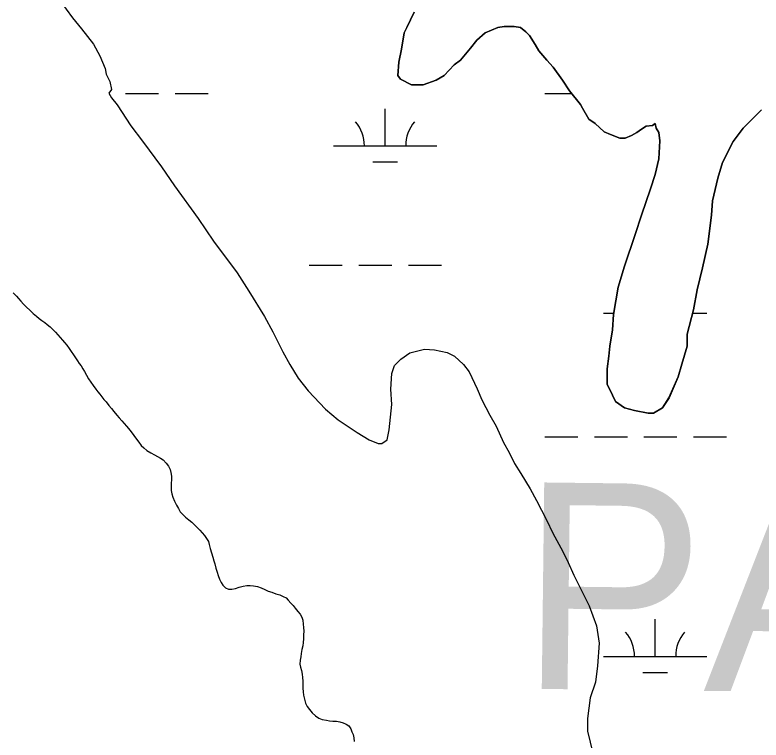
# Model space of a CAD drawing. Extents: x 3177185 to 3215018, y 812988 to 838321.
# Drawn here: x 3210178 to 3210900, y 822582 to 823285 of the extents above; entities that cross this region are included whole.
import ezdxf

# ---------------------------------------------------------------- set-up
doc = ezdxf.new("R2010")
doc.units = 0
for name, color, linetype in [('V-SITE-VEGE', 7, 'Continuous'), ('V-TOPO-GNAM-IDEN', 7, 'Continuous'), ('V-TOPO-SHOR', 7, 'Continuous'), ('V-WETL-SWMP', 7, 'Continuous')]:
    doc.layers.add(name, color=color, linetype=linetype)

msp = doc.modelspace()

# ---------------------------------------------------------------- linework, layer by layer
at = {"layer": 'V-SITE-VEGE'}
for points in [[(3210221.2, 823298.73), (3210233.54, 823282.03), (3210242.34, 823271.48), (3210253.8, 823256.53), (3210259.97, 823245.09), (3210265.26, 823232.78), (3210266.14, 823227.5), (3210269.67, 823220.46), (3210271.43, 823212.55), (3210268.8, 823209.03), (3210271.44, 823204.63), (3210276.73, 823197.59), (3210289.94, 823177.36), (3210301.4, 823162.41), (3210319.9, 823137.79), (3210332.23, 823119.32), (3210355.14, 823087.67), (3210370.12, 823065.68), (3210393.02, 823034.9), (3210404.47, 823017.32), (3210419.46, 822992.69), (3210427.39, 822977.74), (3210437.08, 822958.39), (3210444.13, 822946.08), (3210452.06, 822932.89), (3210461.75, 822920.57), (3210478.49, 822902.99), (3210490.82, 822892.44), (3210509.31, 822880.14), (3210520.75, 822873.11)], [(3210564.39, 823287.6), (3210557.36, 823272.63), (3210554.73, 823267.35), (3210552.1, 823251.51), (3210549.47, 823239.19), (3210548.6, 823225.99), (3210551.25, 823222.47), (3210561.81, 823217.2), (3210573.25, 823217.21), (3210585.56, 823221.62), (3210593.48, 823226.03), (3210603.15, 823236.59), (3210609.31, 823241), (3210618.97, 823252.45), (3210625.12, 823260.37), (3210633.04, 823267.42), (3210645.35, 823272.71), (3210651.51, 823273.59), (3210661.19, 823273.6), (3210667.35, 823272.73), (3210672.64, 823268.33), (3210676.16, 823264.81), (3210681.45, 823256.02), (3210684.97, 823249.86), (3210692.9, 823241.07), (3210699.06, 823234.04), (3210707.88, 823221.72), (3210714.92, 823211.17), (3210725.49, 823197.98), (3210727.26, 823194.46), (3210733.43, 823183.91), (3210739.59, 823179.52), (3210748.39, 823171.6), (3210754.56, 823168.97), (3210763.36, 823165.46), (3210768.64, 823165.46), (3210774.79, 823168.11), (3210780.07, 823170.75), (3210784.47, 823174.28), (3210788.87, 823176.92), (3210795.02, 823177.81), (3210797.67, 823179.57), (3210798.55, 823175.17), (3210801.19, 823170.77), (3210802.08, 823162.85), (3210801.22, 823145.25), (3210797.71, 823130.29), (3210793.32, 823116.21), (3210784.54, 823090.68), (3210778.4, 823072.2), (3210767.87, 823041.39), (3210761.73, 823021.15), (3210757.35, 822994.74), (3210756.48, 822979.79), (3210753.86, 822963.95), (3210752.98, 822954.26), (3210751.24, 822941.94), (3210751.25, 822926.98), (3210756.54, 822916.43), (3210759.18, 822910.27), (3210767.99, 822904.12), (3210777.67, 822901.49), (3210790.87, 822898.86), (3210796.15, 822898.86), (3210804.94, 822904.15), (3210811.09, 822913.84), (3210819.88, 822934.08), (3210823.39, 822946.41), (3210828.65, 822964.01), (3210828.64, 822975.45), (3210834.78, 822999.21), (3210838.28, 823018.57), (3210843.54, 823039.7), (3210848.8, 823062.58), (3210852.3, 823090.74), (3210853.17, 823104.82), (3210858.43, 823126.82)], [(3210858.43, 823126.82), (3210862.81, 823141.79), (3210873.35, 823162.03), (3210883.02, 823175.24), (3210900.61, 823192.86)], [(3210520.75, 822873.11), (3210529.55, 822869.59), (3210533.07, 822869.6), (3210538.35, 822873.12), (3210540.1, 822882.81), (3210542.72, 822907.44), (3210541.83, 822922.4), (3210542.69, 822937.36), (3210545.33, 822945.28), (3210551.48, 822951.45), (3210560.27, 822957.62), (3210574.35, 822961.15), (3210584.03, 822960.28), (3210596.35, 822957.65), (3210603.39, 822954.14), (3210612.2, 822946.22), (3210617.49, 822939.19), (3210625.42, 822922.47), (3210629.83, 822911.92), (3210637.76, 822896.97), (3210643.93, 822886.41), (3210650.98, 822870.58), (3210656.27, 822860.91), (3210661.56, 822850.35), (3210667.73, 822840.68), (3210676.54, 822825.73), (3210682.71, 822814.29), (3210692.41, 822795.82), (3210698.58, 822782.63), (3210708.27, 822765.04), (3210713.56, 822754.48), (3210718.85, 822742.17), (3210733.84, 822712.27), (3210740.89, 822692.91), (3210743.55, 822676.2), (3210741.81, 822654.2), (3210740.06, 822638.36), (3210734.79, 822623.39), (3210732.17, 822603.15), (3210732.18, 822590.83), (3210737.48, 822569.72)]]:
    msp.add_lwpolyline(points, dxfattribs=at)
at = {"layer": 'V-TOPO-SHOR'}
for points in [[(3210176.19, 823015.7), (3210179.37, 823012.26), (3210181.35, 823010.01), (3210183.47, 823007.5), (3210186.12, 823004.72), (3210189.17, 823001.68), (3210192.21, 822998.64), (3210195.53, 822995.47), (3210198.71, 822992.96), (3210201.49, 822990.84), (3210204, 822988.86), (3210206.78, 822986.87), (3210209.17, 822985.02), (3210211.82, 822982.51), (3210214.47, 822980.13), (3210216.99, 822977.35), (3210219.24, 822974.97), (3210221.75, 822972.2), (3210224.01, 822969.81), (3210225.99, 822967.43), (3210227.98, 822964.79), (3210230.37, 822961.61), (3210232.35, 822958.71), (3210234.61, 822955.53), (3210236.6, 822952.62), (3210238.45, 822949.84), (3210240.04, 822947.2), (3210242.03, 822944.82), (3210243.75, 822942.04), (3210245.08, 822939.26), (3210247.06, 822935.82), (3210249.19, 822932.38), (3210251.31, 822929.07), (3210253.69, 822925.9), (3210256.34, 822922.33), (3210258.2, 822919.81), (3210259.92, 822917.3), (3210261.91, 822914.79), (3210264.03, 822912.28), (3210266.15, 822909.9), (3210268.8, 822906.59), (3210271.31, 822903.55), (3210273.7, 822900.64), (3210276.48, 822897.2), (3210278.73, 822894.55)], [(3210278.73, 822894.55), (3210281.25, 822891.64), (3210283.5, 822889), (3210285.75, 822886.35), (3210287.88, 822884.1), (3210290.39, 822880.8), (3210292.91, 822877.36), (3210295.43, 822873.79), (3210297.68, 822870.88), (3210300.2, 822867.71), (3210302.58, 822865.32), (3210305.63, 822862.81), (3210309.47, 822860.7), (3210312.91, 822858.72), (3210315.96, 822857.13), (3210318.74, 822855.54), (3210321.52, 822853.7), (3210324.3, 822850.65), (3210326.42, 822847.74), (3210328.01, 822844.44), (3210328.94, 822841.52), (3210329.47, 822837.95), (3210329.48, 822834.51), (3210329.22, 822831.33), (3210329.22, 822827.89), (3210329.09, 822824.19), (3210329.75, 822821.01), (3210330.68, 822817.57), (3210332.41, 822813.73), (3210334.4, 822810.03), (3210336.25, 822806.72), (3210337.98, 822803.55), (3210340.1, 822801.17), (3210343.14, 822798.26), (3210346.32, 822795.74), (3210349.1, 822793.36), (3210351.49, 822791.12), (3210354.13, 822788.6), (3210356.78, 822785.7), (3210359.17, 822783.18), (3210361.29, 822780.41), (3210363.41, 822777.76), (3210365.13, 822774.72), (3210365.93, 822771.81), (3210366.86, 822767.84), (3210368.19, 822763.86), (3210369.51, 822759.5), (3210370.44, 822756.06), (3210371.37, 822753.02), (3210372.44, 822748.92), (3210373.5, 822745.08), (3210374.56, 822741.77), (3210375.89, 822738.33), (3210377.48, 822735.02), (3210379.07, 822732.38), (3210381.72, 822729.86), (3210384.63, 822728.54), (3210387.81, 822728.41), (3210391.25, 822729.08), (3210395.08, 822730.4), (3210398.79, 822731.33), (3210402.49, 822732.13), (3210405.67, 822732.13), (3210408.85, 822731.74), (3210412.69, 822730.95), (3210416.39, 822729.76), (3210419.84, 822728.31), (3210423.01, 822726.72), (3210426.59, 822725.54), (3210430.43, 822724.08), (3210434.27, 822722.89), (3210437.45, 822721.57), (3210440.36, 822720.12), (3210442.48, 822717.87), (3210445.13, 822714.96), (3210447.11, 822712.71), (3210449.23, 822710.2), (3210451.88, 822707.03), (3210454, 822704.25), (3210455.73, 822701.47), (3210456.66, 822698.56), (3210456.92, 822694.72), (3210457.19, 822691.41), (3210457.46, 822687.97), (3210457.33, 822684.14), (3210457.2, 822680.43), (3210456.81, 822676.72), (3210456.54, 822673.68), (3210455.75, 822670.1), (3210454.96, 822666.27), (3210454.57, 822663.09), (3210453.91, 822659.65), (3210453.78, 822655.94), (3210454.31, 822652.9), (3210455.24, 822649.72), (3210456.04, 822646.02), (3210456.18, 822642.84), (3210456.58, 822639.53), (3210456.58, 822636.22), (3210456.71, 822632.52), (3210456.85, 822629.07)], [(3210456.85, 822629.07), (3210457.25, 822625.9), (3210458.18, 822621.8), (3210459.24, 822618.22), (3210460.83, 822614.92), (3210462.95, 822611.87), (3210465.73, 822608.57), (3210468.91, 822605.79), (3210472.09, 822603.68), (3210475.4, 822602.22), (3210479.37, 822601.57), (3210482.42, 822601.04), (3210485.59, 822600.78), (3210489.3, 822600.52), (3210492.48, 822599.99), (3210495.79, 822599.07), (3210498.7, 822597.88), (3210501.21, 822596.16), (3210503.07, 822593.38), (3210504.13, 822590.47), (3210505.33, 822587.69), (3210505.99, 822584.52), (3210506.39, 822581.07)]]:
    msp.add_lwpolyline(points, dxfattribs=at)
at = {"layer": 'V-WETL-SWMP'}
for p, q in [((3210221.2, 823298.74), (3210233.54, 823282.03)), ((3210557.36, 823272.63), (3210564.39, 823287.6)), ((3210233.54, 823282.03), (3210242.34, 823271.48)), ((3210242.34, 823271.48), (3210253.8, 823256.53)), ((3210554.73, 823267.35), (3210557.36, 823272.63)), ((3210645.35, 823272.71), (3210633.04, 823267.42)), ((3210651.51, 823273.59), (3210645.35, 823272.71)), ((3210661.19, 823273.6), (3210651.51, 823273.59)), ((3210667.35, 823272.73), (3210661.19, 823273.6)), ((3210672.64, 823268.33), (3210667.35, 823272.73)), ((3210552.1, 823251.51), (3210554.73, 823267.35)), ((3210633.04, 823267.42), (3210625.13, 823260.37)), ((3210676.16, 823264.81), (3210672.64, 823268.33)), ((3210681.45, 823256.02), (3210676.16, 823264.81)), ((3210253.8, 823256.53), (3210259.97, 823245.09)), ((3210625.13, 823260.37), (3210618.97, 823252.45)), ((3210684.97, 823249.86), (3210681.45, 823256.02)), ((3210549.47, 823239.19), (3210552.1, 823251.51)), ((3210618.97, 823252.45), (3210609.31, 823241)), ((3210692.9, 823241.07), (3210684.97, 823249.86)), ((3210259.97, 823245.09), (3210265.26, 823232.78)), ((3210699.06, 823234.04), (3210692.9, 823241.07)), ((3210548.6, 823225.99), (3210549.47, 823239.19)), ((3210603.15, 823236.59), (3210593.48, 823226.02)), ((3210609.31, 823241), (3210603.15, 823236.59)), ((3210707.87, 823221.73), (3210699.06, 823234.04)), ((3210265.26, 823232.78), (3210266.14, 823227.5)), ((3210266.14, 823227.5), (3210269.67, 823220.46)), ((3210269.67, 823220.46), (3210271.43, 823212.55)), ((3210551.25, 823222.47), (3210548.6, 823225.99)), ((3210561.81, 823217.2), (3210551.25, 823222.47)), ((3210585.56, 823221.62), (3210573.25, 823217.21)), ((3210593.48, 823226.02), (3210585.56, 823221.62)), ((3210714.92, 823211.17), (3210707.87, 823221.73)), ((3210271.43, 823212.55), (3210268.8, 823209.02)), ((3210573.25, 823217.21), (3210561.81, 823217.2)), ((3210268.8, 823209.02), (3210271.44, 823204.63)), ((3210284.9, 823208.6), (3210316.9, 823208.6)), ((3210332.9, 823208.6), (3210364.9, 823208.6)), ((3210690.81, 823208.6), (3210716.98, 823208.6)), ((3210725.49, 823197.98), (3210714.92, 823211.17)), ((3210271.44, 823204.63), (3210276.73, 823197.59)), ((3210727.26, 823194.46), (3210725.49, 823197.98)), ((3210276.73, 823197.59), (3210289.94, 823177.36)), ((3210536.22, 823157.86), (3210536.22, 823193.86)), ((3210733.43, 823183.91), (3210727.26, 823194.46)), ((3210900.61, 823192.86), (3210883.02, 823175.24)), ((3210739.59, 823179.52), (3210733.43, 823183.91)), ((3210289.94, 823177.36), (3210301.4, 823162.41)), ((3210748.4, 823171.6), (3210739.59, 823179.52)), ((3210788.87, 823176.92), (3210784.47, 823174.28)), ((3210795.03, 823177.8), (3210788.87, 823176.92)), ((3210797.67, 823179.57), (3210795.03, 823177.8)), ((3210798.55, 823175.17), (3210797.67, 823179.57)), ((3210754.56, 823168.97), (3210748.4, 823171.6)), ((3210763.36, 823165.46), (3210754.56, 823168.97)), ((3210780.07, 823170.75), (3210774.8, 823168.11)), ((3210784.47, 823174.28), (3210780.07, 823170.75)), ((3210801.19, 823170.77), (3210798.55, 823175.17)), ((3210802.08, 823162.85), (3210801.19, 823170.77)), ((3210883.02, 823175.24), (3210873.35, 823162.03)), ((3210301.4, 823162.41), (3210319.9, 823137.79)), ((3210768.64, 823165.46), (3210763.36, 823165.46)), ((3210774.8, 823168.11), (3210768.64, 823165.46)), ((3210801.21, 823145.25), (3210802.08, 823162.85)), ((3210873.35, 823162.03), (3210862.81, 823141.79)), ((3210486.22, 823157.86), (3210586.22, 823157.86)), ((3210524.22, 823142.43), (3210548.22, 823142.43)), ((3210797.71, 823130.29), (3210801.21, 823145.25)), ((3210862.81, 823141.79), (3210858.43, 823126.82)), ((3210319.9, 823137.79), (3210332.23, 823119.32)), ((3210793.32, 823116.21), (3210797.71, 823130.29)), ((3210858.43, 823126.82), (3210853.17, 823104.82)), ((3210332.23, 823119.32), (3210355.14, 823087.67)), ((3210784.54, 823090.68), (3210793.32, 823116.21)), ((3210853.17, 823104.82), (3210852.3, 823090.74)), ((3210778.4, 823072.2), (3210784.54, 823090.68)), ((3210852.3, 823090.74), (3210848.8, 823062.58)), ((3210355.14, 823087.67), (3210370.12, 823065.68)), ((3210767.87, 823041.39), (3210778.4, 823072.2)), ((3210370.12, 823065.68), (3210393.02, 823034.9)), ((3210848.8, 823062.58), (3210843.54, 823039.7)), ((3210462.81, 823042.43), (3210494.81, 823042.43)), ((3210510.81, 823042.43), (3210542.81, 823042.43)), ((3210558.81, 823042.43), (3210590.81, 823042.43)), ((3210761.73, 823021.15), (3210767.87, 823041.39)), ((3210843.54, 823039.7), (3210838.28, 823018.57)), ((3210393.02, 823034.9), (3210404.47, 823017.32)), ((3210404.47, 823017.32), (3210419.46, 822992.69)), ((3210757.35, 822994.74), (3210761.73, 823021.15)), ((3210838.28, 823018.57), (3210834.78, 822999.21)), ((3210747.65, 822996), (3210757.56, 822996)), ((3210834.78, 822999.21), (3210828.64, 822975.45)), ((3210833.95, 822996), (3210847.65, 822996)), ((3210419.46, 822992.69), (3210427.39, 822977.74)), ((3210756.48, 822979.78), (3210757.35, 822994.74)), ((3210427.39, 822977.74), (3210437.08, 822958.39)), ((3210753.86, 822963.94), (3210756.48, 822979.78)), ((3210828.64, 822975.45), (3210828.65, 822964.01)), ((3210560.28, 822957.62), (3210574.35, 822961.15)), ((3210574.35, 822961.15), (3210584.03, 822960.28)), ((3210584.03, 822960.28), (3210596.35, 822957.65)), ((3210752.98, 822954.26), (3210753.86, 822963.94)), ((3210828.65, 822964.01), (3210823.39, 822946.41)), ((3210437.08, 822958.39), (3210444.13, 822946.07)), ((3210551.48, 822951.45), (3210560.28, 822957.62)), ((3210596.35, 822957.65), (3210603.4, 822954.13)), ((3210603.4, 822954.13), (3210612.2, 822946.22)), ((3210751.24, 822941.94), (3210752.98, 822954.26)), ((3210444.13, 822946.07), (3210452.07, 822932.88)), ((3210542.69, 822937.36), (3210545.33, 822945.28)), ((3210545.33, 822945.28), (3210551.48, 822951.45)), ((3210612.2, 822946.22), (3210617.49, 822939.19)), ((3210823.39, 822946.41), (3210819.88, 822934.08)), ((3210617.49, 822939.19), (3210625.42, 822922.47)), ((3210751.25, 822926.98), (3210751.24, 822941.94)), ((3210452.07, 822932.88), (3210461.76, 822920.57)), ((3210541.83, 822922.4), (3210542.69, 822937.36)), ((3210819.88, 822934.08), (3210811.1, 822913.84)), ((3210756.54, 822916.43), (3210751.25, 822926.98)), ((3210461.76, 822920.57), (3210478.49, 822902.99)), ((3210542.72, 822907.44), (3210541.83, 822922.4)), ((3210625.42, 822922.47), (3210629.83, 822911.92)), ((3210759.18, 822910.27), (3210756.54, 822916.43)), ((3210629.83, 822911.92), (3210637.76, 822896.97)), ((3210767.99, 822904.12), (3210759.18, 822910.27)), ((3210811.1, 822913.84), (3210804.94, 822904.15)), ((3210478.49, 822902.99), (3210490.82, 822892.44)), ((3210540.1, 822882.8), (3210542.72, 822907.44)), ((3210777.67, 822901.49), (3210767.99, 822904.12)), ((3210804.94, 822904.15), (3210796.15, 822898.87)), ((3210637.76, 822896.97), (3210643.93, 822886.41)), ((3210790.87, 822898.86), (3210777.67, 822901.49)), ((3210796.15, 822898.87), (3210790.87, 822898.86)), ((3210490.82, 822892.44), (3210509.31, 822880.14)), ((3210509.31, 822880.14), (3210520.75, 822873.11)), ((3210538.35, 822873.12), (3210540.1, 822882.8)), ((3210643.93, 822886.41), (3210650.99, 822870.58)), ((3210520.75, 822873.11), (3210529.55, 822869.59)), ((3210533.07, 822869.6), (3210538.35, 822873.12)), ((3210690.81, 822875.93), (3210722.81, 822875.93)), ((3210738.81, 822875.93), (3210770.81, 822875.93)), ((3210786.81, 822875.93), (3210818.81, 822875.93)), ((3210834.81, 822875.93), (3210866.81, 822875.93)), ((3210529.55, 822869.59), (3210533.07, 822869.6)), ((3210650.99, 822870.58), (3210656.27, 822860.91)), ((3210656.27, 822860.91), (3210661.56, 822850.35)), ((3210661.56, 822850.35), (3210667.73, 822840.68)), ((3210667.73, 822840.68), (3210676.54, 822825.73)), ((3210676.54, 822825.73), (3210682.71, 822814.29)), ((3210682.71, 822814.29), (3210692.41, 822795.82)), ((3210692.41, 822795.82), (3210698.58, 822782.63)), ((3210698.58, 822782.63), (3210708.27, 822765.04)), ((3210708.27, 822765.04), (3210713.56, 822754.48)), ((3210713.56, 822754.48), (3210718.85, 822742.17)), ((3210718.85, 822742.17), (3210733.84, 822712.26)), ((3210733.84, 822712.26), (3210740.89, 822692.91)), ((3210797.65, 822663.32), (3210797.65, 822699.32)), ((3210740.89, 822692.91), (3210743.55, 822676.2)), ((3210743.55, 822676.2), (3210741.81, 822654.2)), ((3210747.65, 822663.32), (3210847.65, 822663.32)), ((3210741.81, 822654.2), (3210740.06, 822638.36)), ((3210785.65, 822647.89), (3210809.65, 822647.89)), ((3210740.06, 822638.36), (3210734.79, 822623.39)), ((3210734.79, 822623.39), (3210732.17, 822603.15)), ((3210732.17, 822603.15), (3210732.18, 822590.83)), ((3210732.18, 822590.83), (3210737.48, 822569.72))]:
    msp.add_line(p, q, dxfattribs=at)
for centre, start, end in [((3210480.97, 823158.33), 359.22818, 40.77184), ((3210591.46, 823158.33), 139.22818, 180.77184), ((3210742.41, 822663.8), 359.22818, 40.77184), ((3210852.89, 822663.8), 139.22818, 180.77184)]:
    msp.add_arc(centre, 35.25, start, end, dxfattribs=at)

# ---------------------------------------------------------------- texts
at = {"layer": 'V-TOPO-GNAM-IDEN'}
msp.add_text('PARISH,', height=200, rotation=359.31693, dxfattribs=at).set_placement((3210665.98, 822632.16))

doc.saveas('drawing.dxf')
